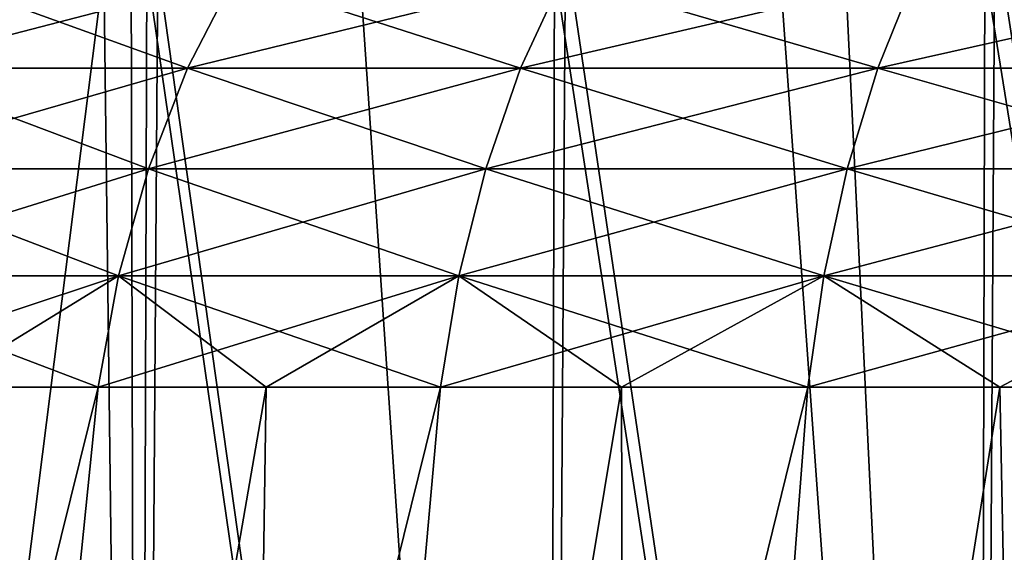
# Model space of a CAD drawing. Header units: metres. Extents: x -24 to 24, y -69 to 184.
# Tile 682 of 896: x -14.78 to -10.4, y 157.47 to 159.84. Entities that reach past the tile are written whole.
import ezdxf

# ---------------------------------------------------------------- set-up
doc = ezdxf.new("R2010")
doc.units = ezdxf.units.M
for name, color, linetype in [('4035', 7, 'CONTINUOUS'), ('4050', 7, 'CONTINUOUS'), ('4053', 7, 'CONTINUOUS')]:
    doc.layers.add(name, color=color, linetype=linetype)

msp = doc.modelspace()

# ---------------------------------------------------------------- linework, layer by layer
at = {"layer": '4035'}
for points in [[(-10.446351, 160.247454, 21.884612), (-8.520839, 147.8, 22.703696), (-9.460425, 160.284832, 22.328521)], [(-11.118864, 160.219859, 21.550716), (-10.521681, 147.8, 21.848495), (-10.446351, 160.247454, 21.884612)], [(-10.521681, 147.8, 21.848495), (-8.520839, 147.8, 22.703696), (-10.446351, 160.247454, 21.884612)], [(-12.355109, 160.164807, 20.866571), (-10.521681, 147.8, 21.848495), (-11.411944, 160.207307, 21.396963)], [(-11.411944, 160.207307, 21.396963), (-10.521681, 147.8, 21.848495), (-11.118864, 160.219859, 21.550716)], [(-13.273612, 160.120414, 20.294672), (-12.437807, 147.8, 20.817383), (-12.355109, 160.164807, 20.866571)], [(-12.437807, 147.8, 20.817383), (-10.521681, 147.8, 21.848495), (-12.355109, 160.164807, 20.866571)], [(-14.166583, 160.074753, 19.681728), (-12.437807, 147.8, 20.817383), (-13.273612, 160.120414, 20.294672)], [(-16.091486, 160.06449, 18.141846), (-15.955014, 147.8, 18.261983), (-14.405901, 160.064489, 19.507242)], [(-14.253792, 147.8, -19.618662), (-15.955014, 147.8, -18.261983), (-15.914405, 160.06449, -18.297382)], [(-15.955014, 147.8, 18.261983), (-14.253792, 147.8, 19.618662), (-14.405901, 160.064489, 19.507242)], [(-14.21563, 160.06449, -19.646332), (-14.253792, 147.8, -19.618662), (-15.914405, 160.06449, -18.297382)], [(-14.405901, 160.064489, 19.507242), (-14.253792, 147.8, 19.618662), (-14.2852, 160.067073, 19.595805)], [(-14.2852, 160.067073, 19.595805), (-14.253792, 147.8, 19.618662), (-14.166583, 160.074753, 19.681728)], [(-14.253792, 147.8, 19.618662), (-12.437807, 147.8, 20.817383), (-14.166583, 160.074753, 19.681728)], [(-12.437807, 147.8, -20.817383), (-14.253792, 147.8, -19.618662), (-14.21563, 160.06449, -19.646332)], [(-12.403106, 160.06449, -20.838077), (-12.437807, 147.8, -20.817383), (-14.21563, 160.06449, -19.646332)], [(-10.521681, 147.8, -21.848495), (-12.437807, 147.8, -20.817383), (-12.403106, 160.06449, -20.838077)], [(-10.491335, 160.06449, -21.863083), (-10.521681, 147.8, -21.848495), (-12.403106, 160.06449, -20.838077)], [(-8.520839, 147.8, -22.703696), (-10.521681, 147.8, -21.848495), (-10.491335, 160.06449, -21.863083)], [(-8.495616, 160.06449, -22.713146), (-8.520839, 147.8, -22.703696), (-10.491335, 160.06449, -21.863083)]]:
    msp.add_3dface(points, dxfattribs=at)
at = {"layer": '4050'}
for points in [[(-17.021819, 147.74019, 16.274525), (-14.431558, 158.202198, 15.830665), (-15.494457, 147.74019, 17.734833)], [(-15.147274, 158.202198, 15.147274), (-14.431558, 158.202198, 15.830665), (-17.021819, 147.74019, 16.274525)], [(-13.842343, 147.74019, -19.05235), (-13.685044, 158.202198, -16.480273), (-15.494457, 147.74019, -17.734833)], [(-13.685044, 158.202198, -16.480273), (-14.431558, 158.202198, -15.830665), (-15.494457, 147.74019, -17.734833)], [(-14.431558, 158.202198, -15.830665), (-15.147274, 158.202198, -15.147274), (-15.494457, 147.74019, -17.734833)], [(-14.431558, 158.202198, 15.830665), (-13.685044, 158.202198, 16.480273), (-15.494457, 147.74019, 17.734833)], [(-15.494457, 147.74019, 17.734833), (-12.909326, 158.202198, 17.09471), (-13.842343, 147.74019, 19.05235)], [(-13.685044, 158.202198, 16.480273), (-12.909326, 158.202198, 17.09471), (-15.494457, 147.74019, 17.734833)], [(-12.078778, 147.74019, -20.216469), (-12.106059, 158.202198, -17.672667), (-13.842343, 147.74019, -19.05235)], [(-12.106059, 158.202198, -17.672667), (-12.909326, 158.202198, -17.09471), (-13.842343, 147.74019, -19.05235)], [(-12.909326, 158.202198, -17.09471), (-13.685044, 158.202198, -16.480273), (-13.842343, 147.74019, -19.05235)], [(-12.909326, 158.202198, 17.09471), (-12.106059, 158.202198, 17.672667), (-13.842343, 147.74019, 19.05235)], [(-13.842343, 147.74019, 19.05235), (-11.276956, 158.202198, 18.21291), (-12.078778, 147.74019, 20.216469)], [(-12.106059, 158.202198, 17.672667), (-11.276956, 158.202198, 18.21291), (-13.842343, 147.74019, 19.05235)], [(-11.276956, 158.202198, -18.21291), (-12.106059, 158.202198, -17.672667), (-12.078778, 147.74019, -20.216469)], [(-10.217962, 147.74019, -21.217817), (-10.423788, 158.202198, -18.714285), (-12.078778, 147.74019, -20.216469)], [(-10.423788, 158.202198, -18.714285), (-11.276956, 158.202198, -18.21291), (-12.078778, 147.74019, -20.216469)], [(-11.276956, 158.202198, 18.21291), (-10.423788, 158.202198, 18.714285), (-12.078778, 147.74019, 20.216469)], [(-12.078778, 147.74019, 20.216469), (-9.548375, 158.202198, 19.175723), (-10.217962, 147.74019, 21.217817)], [(-10.423788, 158.202198, 18.714285), (-9.548375, 158.202198, 19.175723), (-12.078778, 147.74019, 20.216469)], [(-9.548375, 158.202198, -19.175723), (-10.423788, 158.202198, -18.714285), (-10.217962, 147.74019, -21.217817)]]:
    msp.add_3dface(points, dxfattribs=at)
at = {"layer": '4053'}
for points in [[(-15.395121, 159.620321, -14.034507), (-14.034507, 159.620321, -15.395121), (-15.163974, 160.030435, -13.823789)], [(-13.823789, 160.030435, 15.163974), (-15.395121, 159.620321, 14.034507), (-15.163974, 160.030435, 13.823789)], [(-14.034507, 159.620321, 15.395121), (-15.395121, 159.620321, 14.034507), (-13.823789, 160.030435, 15.163974)], [(-15.163974, 160.030435, -13.823789), (-14.034507, 159.620321, -15.395121), (-13.823789, 160.030435, -15.163974)], [(-14.034507, 159.620321, -15.395121), (-12.554156, 159.620321, -16.624389), (-13.823789, 160.030435, -15.163974)], [(-12.365664, 160.030435, 16.374786), (-14.034507, 159.620321, 15.395121), (-13.823789, 160.030435, 15.163974)], [(-12.554156, 159.620321, 16.624389), (-14.034507, 159.620321, 15.395121), (-12.365664, 160.030435, 16.374786)], [(-13.823789, 160.030435, -15.163974), (-12.554156, 159.620321, -16.624389), (-12.365664, 160.030435, -16.374786)], [(-12.554156, 159.620321, -16.624389), (-10.966697, 159.620321, -17.711824), (-12.365664, 160.030435, -16.374786)], [(-10.80204, 160.030435, 17.445894), (-12.554156, 159.620321, 16.624389), (-12.365664, 160.030435, 16.374786)], [(-10.966697, 159.620321, 17.711824), (-12.554156, 159.620321, 16.624389), (-10.80204, 160.030435, 17.445894)], [(-12.365664, 160.030435, -16.374786), (-10.966697, 159.620321, -17.711824), (-10.80204, 160.030435, -17.445894)], [(-10.966697, 159.620321, -17.711824), (-9.285674, 159.620321, -18.648147), (-10.80204, 160.030435, -17.445894)], [(-9.146256, 160.030435, 18.368159), (-10.966697, 159.620321, 17.711824), (-10.80204, 160.030435, 17.445894)], [(-9.285674, 159.620321, 18.648147), (-10.966697, 159.620321, 17.711824), (-9.146256, 160.030435, 18.368159)], [(-10.80204, 160.030435, -17.445894), (-9.285674, 159.620321, -18.648147), (-9.146256, 160.030435, -18.368159)], [(-15.585347, 159.173369, -14.207921), (-14.207921, 159.173369, -15.585347), (-15.395121, 159.620321, -14.034507)], [(-14.034507, 159.620321, 15.395121), (-15.585347, 159.173369, 14.207921), (-15.395121, 159.620321, 14.034507)], [(-14.207921, 159.173369, 15.585347), (-15.585347, 159.173369, 14.207921), (-14.034507, 159.620321, 15.395121)], [(-15.395121, 159.620321, -14.034507), (-14.207921, 159.173369, -15.585347), (-14.034507, 159.620321, -15.395121)], [(-14.207921, 159.173369, -15.585347), (-12.709278, 159.173369, -16.829804), (-14.034507, 159.620321, -15.395121)], [(-12.554156, 159.620321, 16.624389), (-14.207921, 159.173369, 15.585347), (-14.034507, 159.620321, 15.395121)], [(-12.709278, 159.173369, 16.829804), (-14.207921, 159.173369, 15.585347), (-12.554156, 159.620321, 16.624389)], [(-14.034507, 159.620321, -15.395121), (-12.709278, 159.173369, -16.829804), (-12.554156, 159.620321, -16.624389)], [(-12.709278, 159.173369, -16.829804), (-11.102204, 159.173369, -17.930676), (-12.554156, 159.620321, -16.624389)], [(-10.966697, 159.620321, 17.711824), (-12.709278, 159.173369, 16.829804), (-12.554156, 159.620321, 16.624389)], [(-11.102204, 159.173369, 17.930675), (-12.709278, 159.173369, 16.829804), (-10.966697, 159.620321, 17.711824)], [(-12.554156, 159.620321, -16.624389), (-11.102204, 159.173369, -17.930676), (-10.966697, 159.620321, -17.711824)], [(-11.102204, 159.173369, -17.930676), (-9.40041, 159.173369, -18.878569), (-10.966697, 159.620321, -17.711824)], [(-9.285674, 159.620321, 18.648147), (-11.102204, 159.173369, 17.930675), (-10.966697, 159.620321, 17.711824)], [(-9.40041, 159.173369, 18.878569), (-11.102204, 159.173369, 17.930675), (-9.285674, 159.620321, 18.648147)], [(-10.966697, 159.620321, -17.711824), (-9.40041, 159.173369, -18.878569), (-9.285674, 159.620321, -18.648147)], [(-15.73149, 158.697011, -14.341148), (-14.341148, 158.697011, -15.73149), (-15.585347, 159.173369, -14.207921)], [(-14.207921, 159.173369, 15.585347), (-15.73149, 158.697011, 14.341148), (-15.585347, 159.173369, 14.207921)], [(-14.341148, 158.697011, 15.73149), (-15.73149, 158.697011, 14.341148), (-14.207921, 159.173369, 15.585347)], [(-15.585347, 159.173369, -14.207921), (-14.341148, 158.697011, -15.73149), (-14.207921, 159.173369, -15.585347)], [(-14.341148, 158.697011, -15.73149), (-12.828452, 158.697011, -16.987616), (-14.207921, 159.173369, -15.585347)], [(-12.709278, 159.173369, 16.829804), (-14.341148, 158.697011, 15.73149), (-14.207921, 159.173369, 15.585347)], [(-12.828452, 158.697011, 16.987616), (-14.341148, 158.697011, 15.73149), (-12.709278, 159.173369, 16.829804)], [(-14.207921, 159.173369, -15.585347), (-12.828452, 158.697011, -16.987616), (-12.709278, 159.173369, -16.829804)], [(-12.828452, 158.697011, -16.987616), (-11.206309, 158.697011, -18.098811), (-12.709278, 159.173369, -16.829804)], [(-11.102204, 159.173369, 17.930675), (-12.828452, 158.697011, 16.987616), (-12.709278, 159.173369, 16.829804)], [(-11.206309, 158.697011, 18.098811), (-12.828452, 158.697011, 16.987616), (-11.102204, 159.173369, 17.930675)], [(-12.709278, 159.173369, -16.829804), (-11.206309, 158.697011, -18.098811), (-11.102204, 159.173369, -17.930676)], [(-11.206309, 158.697011, -18.098811), (-9.488557, 158.697011, -19.055592), (-11.102204, 159.173369, -17.930676)], [(-9.40041, 159.173369, 18.878569), (-11.206309, 158.697011, 18.098811), (-11.102204, 159.173369, 17.930675)], [(-9.488557, 158.697011, 19.055592), (-11.206309, 158.697011, 18.098811), (-9.40041, 159.173369, 18.878569)], [(-11.102204, 159.173369, -17.930676), (-9.488557, 158.697011, -19.055592), (-9.40041, 159.173369, -18.878569)], [(-14.341148, 158.697011, 15.73149), (-15.830665, 158.202198, 14.431558), (-15.73149, 158.697011, 14.341148)], [(-15.147274, 158.202198, 15.147274), (-15.830665, 158.202198, 14.431558), (-14.341148, 158.697011, 15.73149)], [(-15.73149, 158.697011, -14.341148), (-14.431558, 158.202198, -15.830665), (-14.341148, 158.697011, -15.73149)], [(-15.147274, 158.202198, -15.147274), (-14.431558, 158.202198, -15.830665), (-15.73149, 158.697011, -14.341148)], [(-14.431558, 158.202198, 15.830665), (-15.147274, 158.202198, 15.147274), (-14.341148, 158.697011, 15.73149)], [(-14.431558, 158.202198, -15.830665), (-13.685044, 158.202198, -16.480273), (-14.341148, 158.697011, -15.73149)], [(-12.828452, 158.697011, 16.987616), (-14.431558, 158.202198, 15.830665), (-14.341148, 158.697011, 15.73149)], [(-13.685044, 158.202198, 16.480273), (-14.431558, 158.202198, 15.830665), (-12.828452, 158.697011, 16.987616)], [(-14.341148, 158.697011, -15.73149), (-12.909326, 158.202198, -17.09471), (-12.828452, 158.697011, -16.987616)], [(-13.685044, 158.202198, -16.480273), (-12.909326, 158.202198, -17.09471), (-14.341148, 158.697011, -15.73149)], [(-12.909326, 158.202198, 17.09471), (-13.685044, 158.202198, 16.480273), (-12.828452, 158.697011, 16.987616)], [(-12.909326, 158.202198, -17.09471), (-12.106059, 158.202198, -17.672667), (-12.828452, 158.697011, -16.987616)], [(-11.206309, 158.697011, 18.098811), (-12.909326, 158.202198, 17.09471), (-12.828452, 158.697011, 16.987616)], [(-12.106059, 158.202198, 17.672667), (-12.909326, 158.202198, 17.09471), (-11.206309, 158.697011, 18.098811)], [(-12.828452, 158.697011, -16.987616), (-11.276956, 158.202198, -18.21291), (-11.206309, 158.697011, -18.098811)], [(-12.106059, 158.202198, -17.672667), (-11.276956, 158.202198, -18.21291), (-12.828452, 158.697011, -16.987616)], [(-11.276956, 158.202198, 18.21291), (-12.106059, 158.202198, 17.672667), (-11.206309, 158.697011, 18.098811)], [(-11.276956, 158.202198, -18.21291), (-10.423788, 158.202198, -18.714285), (-11.206309, 158.697011, -18.098811)], [(-9.488557, 158.697011, 19.055592), (-11.276956, 158.202198, 18.21291), (-11.206309, 158.697011, 18.098811)], [(-10.423788, 158.202198, 18.714285), (-11.276956, 158.202198, 18.21291), (-9.488557, 158.697011, 19.055592)], [(-11.206309, 158.697011, -18.098811), (-9.548375, 158.202198, -19.175723), (-9.488557, 158.697011, -19.055592)], [(-10.423788, 158.202198, -18.714285), (-9.548375, 158.202198, -19.175723), (-11.206309, 158.697011, -18.098811)], [(-9.548375, 158.202198, 19.175723), (-10.423788, 158.202198, 18.714285), (-9.488557, 158.697011, 19.055592)]]:
    msp.add_3dface(points, dxfattribs=at)

doc.saveas('drawing.dxf')
